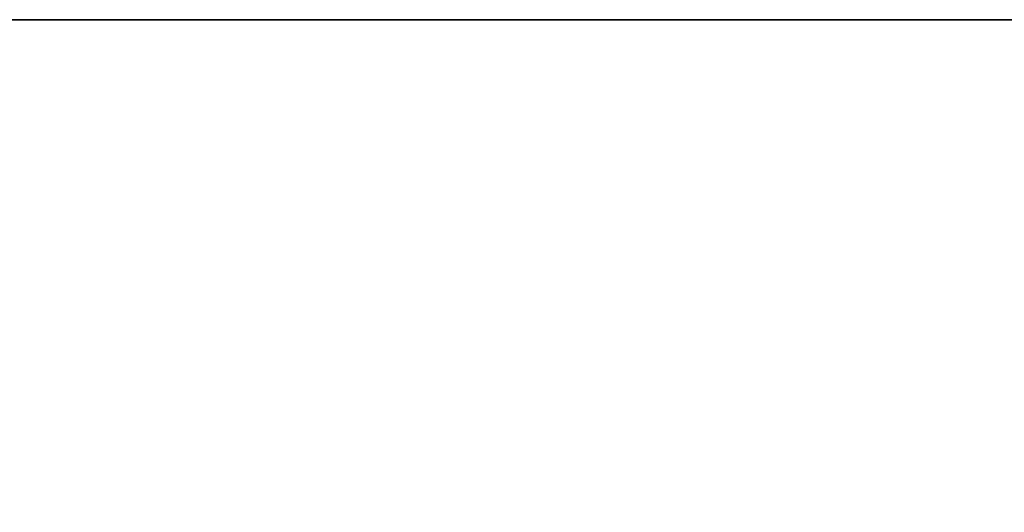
# Model space of a CAD drawing. Header units: centimetres. Extents: x 0.3 to 60.3, y 0 to 8.
# Tile 656 of 656: x 22.4 to 30.3, y 4.1 to 8. Entities that reach past the tile are written whole.
import ezdxf

# ---------------------------------------------------------------- set-up
doc = ezdxf.new("R2010")
doc.units = ezdxf.units.CM
doc.header["$LTSCALE"] = 2.54
doc.layers.get('0').update_dxf_attribs({"true_color": 0xff5454})

# ---------------------------------------------------------------- blocks, each defined once
blk = doc.blocks.new('P__ka _azienkowa Ragio 60 cm.STL')
at = {"color": 0}
for p, q in [((3.3, 8.04, 0.0015), (57.3, 8.04, 0.0015)), ((57.3, 8.04, 0.1515), (3.3, 8.04, 0.1515)), ((57.3, 8.04, 0.1515), (3.3, 8.04, 0.1515)), ((57.3, 8.04, 0.1515), (3.3, 8.04, 0.0015)), ((57.3, 8.04, 0.1515), (3.3, 8.04, 0.0015)), ((3.3, 8.04, 0.0015), (57.3, 8.04, 0.0015))]:
    blk.add_line(p, q, dxfattribs=at)
mesh = blk.add_polyface(dxfattribs=at)
corners = [(57.3, 8.04, 0.0015), (30.3, 0.34, 0.0015), (3.3, 8.04, 0.0015)]
mesh.append_faces([[corners[k] for k in face] for face in [(0, 1, 2)]], dxfattribs={"color": 0})
mesh = blk.add_polyface(dxfattribs=at)
corners = [(30.3, 0.34, 0.0015), (20.7509, 0.34, 0.0015), (3.3, 8.04, 0.0015)]
mesh.append_faces([[corners[k] for k in face] for face in [(0, 1, 2)]], dxfattribs={"color": 0})
mesh = blk.add_polyface(dxfattribs=at)
corners = [(30.3, 0.34, 0.1515), (3.3, 8.04, 0.1515), (20.7509, 0.34, 0.1515)]
mesh.append_faces([[corners[k] for k in face] for face in [(0, 1, 2)]], dxfattribs={"color": 0})
mesh = blk.add_polyface(dxfattribs=at)
corners = [(57.3, 8.04, 0.1515), (3.3, 8.04, 0.1515), (30.3, 0.34, 0.1515)]
mesh.append_faces([[corners[k] for k in face] for face in [(0, 1, 2)]], dxfattribs={"color": 0})
mesh = blk.add_polyface(dxfattribs=at)
corners = [(57.3, 8.04, 0.1515), (3.3, 8.04, 0.0015), (3.3, 8.04, 0.1515)]
mesh.append_faces([[corners[k] for k in face] for face in [(0, 1, 2)]], dxfattribs={"color": 0})
mesh = blk.add_polyface(dxfattribs=at)
corners = [(57.3, 8.04, 0.1515), (57.3, 8.04, 0.0015), (3.3, 8.04, 0.0015)]
mesh.append_faces([[corners[k] for k in face] for face in [(0, 1, 2)]], dxfattribs={"color": 0})

msp = doc.modelspace()

# ---------------------------------------------------------------- block references
at = {"color": 0}
msp.add_blockref('P__ka _azienkowa Ragio 60 cm.STL', (0, 0), dxfattribs=at)

doc.saveas('drawing.dxf')
